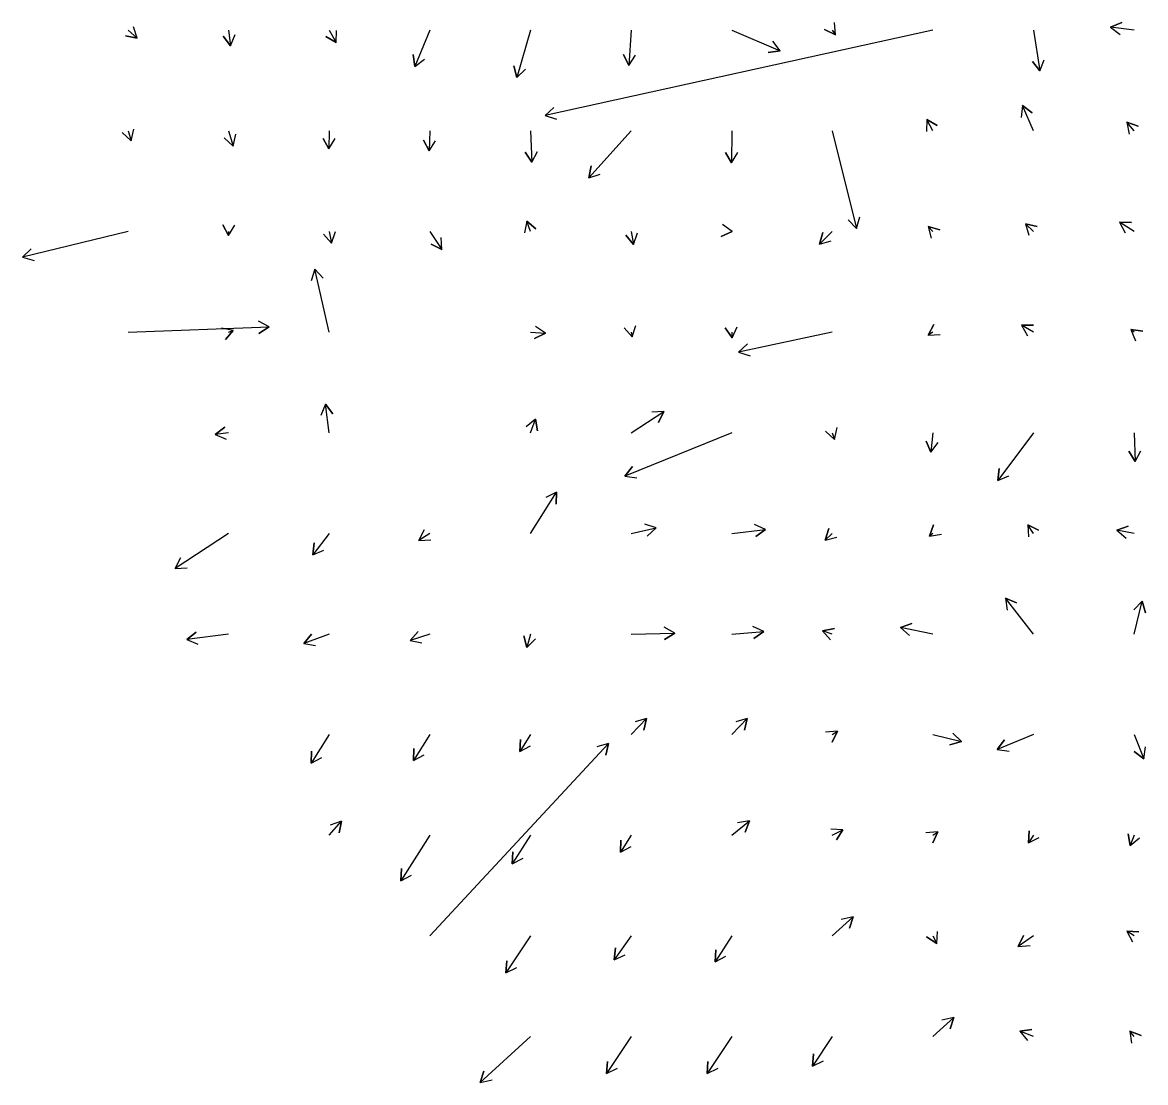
# Model space of a CAD drawing. Extents: x 954385 to 988206, y 1868364 to 1924553.
# Drawn here: x 960455 to 961013, y 1902546 to 1903073 of the extents above; entities that cross this region are included whole.
import ezdxf

# ---------------------------------------------------------------- set-up
doc = ezdxf.new("R2010")
doc.units = 0
doc.layers.add('Slopes', color=7, linetype='Continuous')

msp = doc.modelspace()

# ---------------------------------------------------------------- linework, layer by layer
at = {"layer": 'Slopes'}
for points in [[(960507.13, 1903068.93), (960511.69, 1903064.9), (960505.81, 1903066.09), (960511.69, 1903064.9), (960509.79, 1903070.59)], [(960557.13, 1903068.93), (960558.1, 1903061.21), (960554.48, 1903065.99), (960558.1, 1903061.21), (960560.43, 1903066.74)], [(960607.13, 1903068.93), (960610.58, 1903062.73), (960605.43, 1903065.81), (960610.58, 1903062.73), (960610.68, 1903068.73)], [(960657.13, 1903068.93), (960649.64, 1903050.84), (960648.86, 1903056.79), (960649.64, 1903050.84), (960654.4, 1903054.49)], [(960707.13, 1903068.93), (960700.3, 1903045.44), (960698.87, 1903051.27), (960700.3, 1903045.44), (960704.63, 1903049.59)], [(960907.13, 1903068.93), (960714.38, 1903026.48), (960718.81, 1903030.53), (960714.38, 1903026.48), (960720.1, 1903024.67)], [(960757.13, 1903068.93), (960756.06, 1903051.44), (960753.39, 1903056.81), (960756.06, 1903051.44), (960759.37, 1903056.44)], [(960807.13, 1903068.93), (960831.16, 1903058.6), (960825.2, 1903057.9), (960831.16, 1903058.6), (960827.57, 1903063.41)], [(960857.13, 1903068.93), (960858.7, 1903066.69), (960853.26, 1903069.22), (960858.7, 1903066.69), (960858.18, 1903072.66)], [(960957.13, 1903068.93), (960960.3, 1903048.65), (960956.53, 1903053.32), (960960.3, 1903048.65), (960962.46, 1903054.25)], [(961007.13, 1903068.93), (960995.43, 1903070.45), (961000.98, 1903072.76), (960995.43, 1903070.45), (961000.2, 1903066.81)], [(960957.13, 1903018.93), (960951.59, 1903031.45), (960956.43, 1903027.91), (960951.59, 1903031.45), (960950.95, 1903025.48)], [(960907.13, 1903018.93), (960904.05, 1903024.63), (960909.16, 1903021.49), (960904.05, 1903024.63), (960903.88, 1903018.63)], [(961007.13, 1903018.93), (961003.48, 1903023.17), (961009.14, 1903021.19), (961003.48, 1903023.17), (961004.59, 1903017.28)], [(960507.13, 1903018.93), (960508.66, 1903013.92), (960504.27, 1903018.02), (960508.66, 1903013.92), (960510.01, 1903019.77)], [(960557.13, 1903018.93), (960559.32, 1903011.36), (960554.99, 1903015.52), (960559.32, 1903011.36), (960560.76, 1903017.19)], [(960607.13, 1903018.93), (960606.99, 1903009.92), (960604.07, 1903015.16), (960606.99, 1903009.92), (960610.07, 1903015.07)], [(960657.13, 1903018.93), (960656.74, 1903008.91), (960653.94, 1903014.22), (960656.74, 1903008.91), (960659.94, 1903013.98)], [(960707.13, 1903018.93), (960707.78, 1903003.31), (960704.56, 1903008.37), (960707.78, 1903003.31), (960710.56, 1903008.62)], [(960757.13, 1903018.93), (960736.07, 1902995.63), (960737.33, 1903001.5), (960736.07, 1902995.63), (960741.78, 1902997.47)], [(960807.13, 1903018.93), (960807.09, 1903003), (960804.1, 1903008.2), (960807.09, 1903003), (960810.1, 1903008.19)], [(960857.13, 1903018.93), (960869.16, 1902970.43), (960864.99, 1902974.76), (960869.16, 1902970.43), (960870.82, 1902976.2)], [(960707.13, 1902968.93), (960705.26, 1902974.09), (960709.85, 1902970.23), (960705.26, 1902974.09), (960704.21, 1902968.18)], [(960957.13, 1902968.93), (960953.12, 1902972.79), (960958.95, 1902971.34), (960953.12, 1902972.79), (960954.78, 1902967.02)], [(961007.13, 1902968.93), (960999.77, 1902973.52), (961005.77, 1902973.31), (960999.77, 1902973.52), (961002.59, 1902968.22)], [(960507.13, 1902968.93), (960454.68, 1902956.16), (960459.01, 1902960.31), (960454.68, 1902956.16), (960460.43, 1902954.48)], [(960557.13, 1902968.93), (960557.11, 1902966.95), (960554.17, 1902972.19), (960557.11, 1902966.95), (960560.17, 1902972.11)], [(960607.13, 1902968.93), (960608.32, 1902963.15), (960604.33, 1902967.63), (960608.32, 1902963.15), (960610.21, 1902968.84)], [(960657.13, 1902968.93), (960663.12, 1902959.98), (960657.74, 1902962.63), (960663.12, 1902959.98), (960662.72, 1902965.97)], [(960757.13, 1902968.93), (960758.38, 1902962.5), (960754.44, 1902967.03), (960758.38, 1902962.5), (960760.33, 1902968.18)], [(960807.13, 1902968.93), (960807.34, 1902968.91), (960801.85, 1902966.48), (960807.34, 1902968.91), (960802.5, 1902972.45)], [(960857.13, 1902968.93), (960850.82, 1902962.68), (960852.4, 1902968.47), (960850.82, 1902962.68), (960856.63, 1902964.2)], [(960907.13, 1902968.93), (960904.78, 1902971.34), (960910.55, 1902969.72), (960904.78, 1902971.34), (960906.25, 1902965.53)], [(960607.13, 1902918.93), (960599.94, 1902950.13), (960604.03, 1902945.74), (960599.94, 1902950.13), (960598.19, 1902944.39)], [(960507.13, 1902918.93), (960577.29, 1902921.5), (960572.21, 1902918.31), (960577.29, 1902921.5), (960571.99, 1902924.31)], [(960907.13, 1902918.93), (960904.74, 1902917.43), (960907.55, 1902922.73), (960904.74, 1902917.43), (960910.74, 1902917.65)], [(960557.13, 1902918.93), (960559.45, 1902919.79), (960555.62, 1902915.17), (960559.45, 1902919.79), (960553.54, 1902920.8)], [(960707.13, 1902918.93), (960714.54, 1902918.39), (960709.14, 1902915.77), (960714.54, 1902918.39), (960709.57, 1902921.76)], [(960757.13, 1902918.93), (960757.62, 1902916.57), (960753.63, 1902921.05), (960757.62, 1902916.57), (960759.5, 1902922.27)], [(960807.13, 1902918.93), (960807.42, 1902916.11), (960803.9, 1902920.97), (960807.42, 1902916.11), (960809.87, 1902921.59)], [(960857.13, 1902918.93), (960810.58, 1902909.03), (960815.04, 1902913.04), (960810.58, 1902909.03), (960816.28, 1902907.17)], [(960957.13, 1902918.93), (960951.14, 1902922.32), (960957.14, 1902922.37), (960951.14, 1902922.32), (960954.18, 1902917.15)], [(961007.13, 1902918.93), (961005.49, 1902920.2), (961011.44, 1902919.38), (961005.49, 1902920.2), (961007.76, 1902914.64)], [(960607.13, 1902868.93), (960605.19, 1902883.05), (960608.87, 1902878.31), (960605.19, 1902883.05), (960602.93, 1902877.5)], [(960757.13, 1902868.93), (960773.43, 1902879.41), (960770.68, 1902874.07), (960773.43, 1902879.41), (960767.44, 1902879.12)], [(960707.13, 1902868.93), (960709.57, 1902875.71), (960710.63, 1902869.8), (960709.57, 1902875.71), (960704.99, 1902871.83)], [(960557.13, 1902868.93), (960550.37, 1902868.11), (960555.17, 1902871.71), (960550.37, 1902868.11), (960555.89, 1902865.76)], [(960807.13, 1902868.93), (960754.07, 1902847.39), (960757.75, 1902852.12), (960754.07, 1902847.39), (960760.01, 1902846.56)], [(960857.13, 1902868.93), (960858.14, 1902865.64), (960853.75, 1902869.73), (960858.14, 1902865.64), (960859.48, 1902871.49)], [(960907.13, 1902868.93), (960906.16, 1902859.27), (960903.69, 1902864.74), (960906.16, 1902859.27), (960909.66, 1902864.14)], [(960957.13, 1902868.93), (960939.31, 1902845.17), (960940.02, 1902851.13), (960939.31, 1902845.17), (960944.82, 1902847.53)], [(961007.13, 1902868.93), (961007.55, 1902854.67), (961004.4, 1902859.77), (961007.55, 1902854.67), (961010.39, 1902859.95)], [(960707.13, 1902818.93), (960720.11, 1902839.47), (960719.87, 1902833.48), (960720.11, 1902839.47), (960714.8, 1902836.68)], [(960757.13, 1902818.93), (960769.6, 1902821.66), (960765.17, 1902817.62), (960769.6, 1902821.66), (960763.88, 1902823.48)], [(960807.13, 1902818.93), (960823.92, 1902820.93), (960819.12, 1902817.34), (960823.92, 1902820.93), (960818.41, 1902823.29)], [(960907.13, 1902818.93), (960905.44, 1902817.46), (960907.4, 1902823.13), (960905.44, 1902817.46), (960911.33, 1902818.6)], [(960957.13, 1902818.93), (960954.23, 1902823.22), (960959.63, 1902820.59), (960954.23, 1902823.22), (960954.65, 1902817.24)], [(961007.13, 1902818.93), (960998.52, 1902820.45), (961004.16, 1902822.5), (960998.52, 1902820.45), (961003.12, 1902816.59)], [(960557.13, 1902818.93), (960530.5, 1902801.46), (960533.2, 1902806.82), (960530.5, 1902801.46), (960536.49, 1902801.8)], [(960607.13, 1902818.93), (960598.93, 1902808.21), (960599.71, 1902814.16), (960598.93, 1902808.21), (960604.47, 1902810.52)], [(960657.13, 1902818.93), (960651.68, 1902815.34), (960654.37, 1902820.7), (960651.68, 1902815.34), (960657.67, 1902815.69)], [(960857.13, 1902818.93), (960853.6, 1902815.6), (960855.33, 1902821.35), (960853.6, 1902815.6), (960859.44, 1902816.98)], [(960957.13, 1902768.93), (960943.14, 1902786.66), (960948.72, 1902784.44), (960943.14, 1902786.66), (960944, 1902780.73)], [(961007.13, 1902768.93), (961011.09, 1902785.27), (961012.78, 1902779.51), (961011.09, 1902785.27), (961006.95, 1902780.92)], [(960757.13, 1902768.93), (960778.81, 1902769.36), (960773.68, 1902766.25), (960778.81, 1902769.36), (960773.56, 1902772.25)], [(960807.13, 1902768.93), (960823.04, 1902770.13), (960818.08, 1902766.75), (960823.04, 1902770.13), (960817.63, 1902772.73)], [(960857.13, 1902768.93), (960852.3, 1902770.56), (960858.19, 1902771.74), (960852.3, 1902770.56), (960856.26, 1902766.06)], [(960907.13, 1902768.93), (960890.99, 1902772.24), (960896.68, 1902774.13), (960890.99, 1902772.24), (960895.47, 1902768.26)], [(960557.13, 1902768.93), (960536.29, 1902766.2), (960541.05, 1902769.85), (960536.29, 1902766.2), (960541.83, 1902763.9)], [(960607.13, 1902768.93), (960594.42, 1902764.24), (960598.25, 1902768.85), (960594.42, 1902764.24), (960600.33, 1902763.22)], [(960657.13, 1902768.93), (960647.35, 1902765.7), (960651.34, 1902770.18), (960647.35, 1902765.7), (960653.22, 1902764.48)], [(960707.13, 1902768.93), (960705.26, 1902762.27), (960703.78, 1902768.09), (960705.26, 1902762.27), (960709.55, 1902766.46)], [(960757.13, 1902718.93), (960764.86, 1902727.03), (960763.44, 1902721.2), (960764.86, 1902727.03), (960759.1, 1902725.34)], [(960807.13, 1902718.93), (960814.86, 1902727.03), (960813.44, 1902721.2), (960814.86, 1902727.03), (960809.1, 1902725.34)], [(960607.13, 1902718.93), (960598.1, 1902704.76), (960598.37, 1902710.75), (960598.1, 1902704.76), (960603.43, 1902707.53)], [(960657.13, 1902718.93), (960648.92, 1902706.06), (960649.18, 1902712.05), (960648.92, 1902706.06), (960654.24, 1902708.82)], [(960707.13, 1902718.93), (960701.88, 1902710.54), (960702.1, 1902716.53), (960701.88, 1902710.54), (960707.18, 1902713.35)], [(960857.13, 1902718.93), (960859.64, 1902720.7), (960857.13, 1902715.25), (960859.64, 1902720.7), (960853.67, 1902720.15)], [(960907.13, 1902718.93), (960921.33, 1902715.55), (960915.58, 1902713.83), (960921.33, 1902715.55), (960916.97, 1902719.67)], [(960957.13, 1902718.93), (960939.04, 1902711.62), (960942.74, 1902716.35), (960939.04, 1902711.62), (960944.98, 1902710.79)], [(961007.13, 1902718.93), (961011.9, 1902706.9), (961007.2, 1902710.63), (961011.9, 1902706.9), (961012.77, 1902712.84)], [(960657.13, 1902618.93), (960745.84, 1902714.59), (960744.51, 1902708.74), (960745.84, 1902714.59), (960740.11, 1902712.82)], [(960607.13, 1902668.93), (960613.25, 1902675.99), (960612.12, 1902670.1), (960613.25, 1902675.99), (960607.58, 1902674.03)], [(960807.13, 1902668.93), (960815.93, 1902676.07), (960813.79, 1902670.47), (960815.93, 1902676.07), (960810.01, 1902675.13)], [(960857.13, 1902668.93), (960862.42, 1902671.62), (960859.15, 1902666.59), (960862.42, 1902671.62), (960856.43, 1902671.94)], [(960657.13, 1902668.93), (960642.71, 1902646.37), (960642.98, 1902652.37), (960642.71, 1902646.37), (960648.04, 1902649.13)], [(960707.13, 1902668.93), (960698.1, 1902654.76), (960698.37, 1902660.75), (960698.1, 1902654.76), (960703.43, 1902657.53)], [(960757.13, 1902668.93), (960751.88, 1902660.54), (960752.1, 1902666.53), (960751.88, 1902660.54), (960757.18, 1902663.35)], [(960907.13, 1902668.93), (960909.64, 1902670.7), (960907.13, 1902665.25), (960909.64, 1902670.7), (960903.67, 1902670.15)], [(960957.13, 1902668.93), (960954.57, 1902665.14), (960954.99, 1902671.12), (960954.57, 1902665.14), (960959.96, 1902667.76)], [(961007.13, 1902668.93), (961005.21, 1902663.78), (961004.22, 1902669.7), (961005.21, 1902663.78), (961009.84, 1902667.6)], [(960857.13, 1902618.93), (960867.45, 1902628.45), (960865.67, 1902622.72), (960867.45, 1902628.45), (960861.6, 1902627.13)], [(960907.13, 1902618.93), (960909.02, 1902615.15), (960904.01, 1902618.46), (960909.02, 1902615.15), (960909.38, 1902621.14)], [(961007.13, 1902618.93), (961003.49, 1902621.27), (961009.49, 1902620.98), (961003.49, 1902621.27), (961006.24, 1902615.94)], [(960707.13, 1902618.93), (960694.96, 1902600.61), (960695.34, 1902606.59), (960694.96, 1902600.61), (960700.33, 1902603.27)], [(960757.13, 1902618.93), (960748.79, 1902606.99), (960749.31, 1902612.97), (960748.79, 1902606.99), (960754.23, 1902609.53)], [(960807.13, 1902618.93), (960798.92, 1902606.06), (960799.18, 1902612.05), (960798.92, 1902606.06), (960804.24, 1902608.82)], [(960957.13, 1902618.93), (960949.53, 1902613.68), (960952.1, 1902619.1), (960949.53, 1902613.68), (960955.51, 1902614.17)], [(960907.13, 1902568.93), (960917.45, 1902578.45), (960915.67, 1902572.72), (960917.45, 1902578.45), (960911.6, 1902577.13)], [(960957.13, 1902568.93), (960950.37, 1902571.63), (960956.3, 1902572.49), (960950.37, 1902571.63), (960954.08, 1902566.92)], [(961007.13, 1902568.93), (961004.98, 1902571.67), (961010.55, 1902569.43), (961004.98, 1902571.67), (961005.83, 1902565.73)], [(960707.13, 1902568.93), (960682.18, 1902546.09), (960683.99, 1902551.81), (960682.18, 1902546.09), (960688.04, 1902547.39)], [(960757.13, 1902568.93), (960744.96, 1902550.61), (960745.34, 1902556.59), (960744.96, 1902550.61), (960750.33, 1902553.27)], [(960807.13, 1902568.93), (960794.96, 1902550.61), (960795.34, 1902556.59), (960794.96, 1902550.61), (960800.33, 1902553.27)], [(960857.13, 1902568.93), (960847.34, 1902554.3), (960847.74, 1902560.29), (960847.34, 1902554.3), (960852.72, 1902556.95)]]:
    msp.add_lwpolyline(points, dxfattribs=at)

doc.saveas('drawing.dxf')
